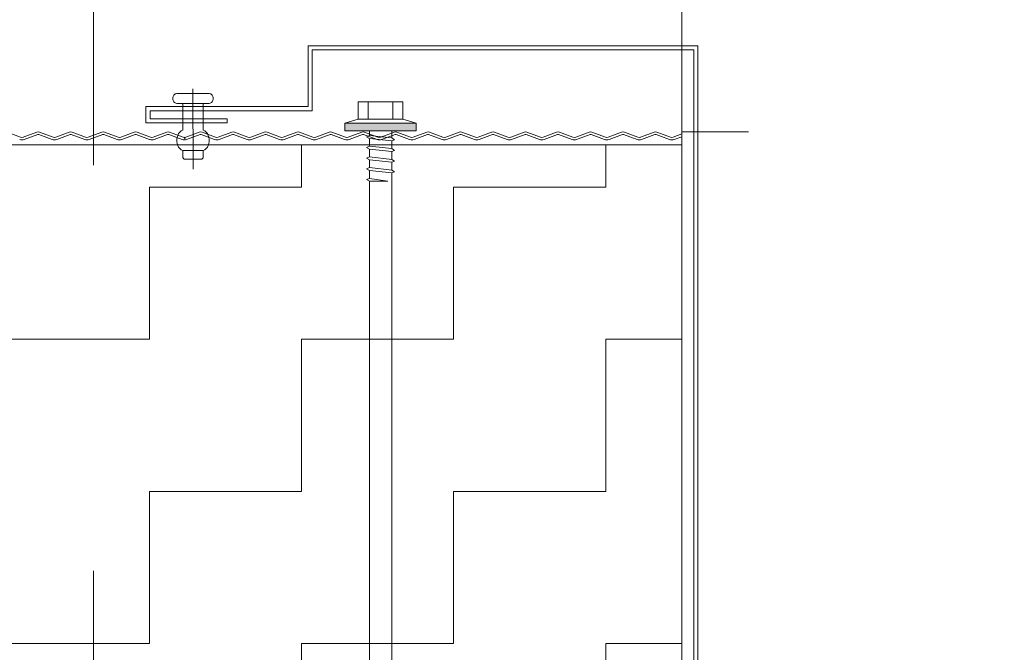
# Model space of a CAD drawing. Header units: metres. Extents: x 1316.5 to 1415.3, y -94.1 to -52.
# Tile 595 of 656: x 1411.506 to 1411.748, y -73.315 to -73.159. Entities that reach past the tile are written whole.
import ezdxf

# ---------------------------------------------------------------- set-up
doc = ezdxf.new("R2010")
doc.units = ezdxf.units.M
doc.header["$PDMODE"] = 65
for name, pattern in [('AUSGEZOGEN', [0]), ('GETRENNT2_S10', [0.045, 0.02, -0.01, 0, -0.005, 0, -0.01]), ('PUNKT2_S9', [0.0015, 0, -0.0015])]:
    doc.linetypes.add(name, pattern=pattern)
doc.layers.add('XR$3$_42143', color=7, linetype='Continuous')
doc.layers.add('XR$3$_42154', color=7, linetype='Continuous')
for name, color, linetype, lineweight in [('XR$3$Maßlinie 1_50', 7, 'AUSGEZOGEN', 25), ('XR$3$Muster', 4, 'AUSGEZOGEN', 13), ('XR$3$STANDARD_1', 7, 'AUSGEZOGEN', 25), ('XR$3$Wand Mauerwerk nt', 7, 'AUSGEZOGEN', 25), ('XR$3$Wand Mauerwerk tr_1', 42, 'AUSGEZOGEN', 18)]:
    doc.layers.add(name, color=color, linetype=linetype, lineweight=lineweight)
doc.styles.add('ARIAL', font='arial.ttf')
doc.dimstyles.new('DIMSTYLE_21', dxfattribs={"dimtxt": 0.04, "dimasz": 0.03, "dimexe": 0, "dimexo": 1e-06, "dimgap": 0.02, "dimtad": 2, "dimdec": 0, "dimlfac": 100, "dimrnd": 0.5, "dimzin": 12, "dimdsep": 46, "dimtxsty": 'ARIAL', "dimblk1": 'ALL_ML_KREIS', "dimblk2": 'ALL_ML_KREIS', "dimsah": 1, "dimcen": 0, "dimse1": 1, "dimse2": 1, "dimclrd": 7, "dimclre": 7, "dimclrt": 7, "dimadec": 0, "dimazin": 0, "dimtfac": 1, "dimtdec": 0, "dimtix": 1, "dimtmove": 2, "dimatfit": 3, "dimfxl": 0, "dimtzin": 0, "dimlwd": 0, "dimlwe": 25, "dimarcsym": 0})
doc.dimstyles.new('DIMSTYLE_23', dxfattribs={"dimtxt": 0.04, "dimasz": 0.03, "dimexe": 0, "dimexo": 1e-06, "dimgap": 0.02, "dimtad": 2, "dimdec": 1, "dimlfac": 100, "dimrnd": 0.5, "dimzin": 12, "dimdsep": 46, "dimtxsty": 'ARIAL', "dimblk1": 'ALL_ML_KREIS', "dimblk2": 'ALL_ML_KREIS', "dimsah": 1, "dimcen": 0, "dimse1": 1, "dimse2": 1, "dimclrd": 7, "dimclre": 7, "dimclrt": 7, "dimadec": 0, "dimazin": 0, "dimtfac": 1, "dimtdec": 0, "dimtix": 1, "dimtmove": 2, "dimatfit": 3, "dimfxl": 0, "dimtvp": 1.2, "dimtzin": 0, "dimlwd": 0, "dimlwe": 25, "dimarcsym": 0})
doc.dimstyles.new('DIMSTYLE_25', dxfattribs={"dimtxt": 0.03, "dimasz": 0.03, "dimexe": 0, "dimexo": 1e-06, "dimgap": 0.015, "dimtad": 2, "dimdec": 0, "dimlfac": 100, "dimrnd": 0.5, "dimzin": 12, "dimdsep": 46, "dimtxsty": 'ARIAL', "dimblk1": 'ALL_ML_KREIS', "dimblk2": 'ALL_ML_KREIS', "dimsah": 1, "dimcen": 0, "dimse1": 1, "dimse2": 1, "dimclrd": 7, "dimclre": 7, "dimclrt": 7, "dimadec": 0, "dimazin": 0, "dimtfac": 1, "dimtdec": 0, "dimtix": 1, "dimtmove": 2, "dimatfit": 3, "dimfxl": 0, "dimtzin": 0, "dimlwd": 0, "dimlwe": 25, "dimarcsym": 0})
doc.dimstyles.new('DIMSTYLE_27', dxfattribs={"dimtxt": 0.04, "dimasz": 0.03, "dimexe": 0, "dimexo": 1e-06, "dimgap": 0.02, "dimtad": 2, "dimrnd": 0.005, "dimzin": 4, "dimdsep": 46, "dimtxsty": 'ARIAL', "dimblk1": 'ALL_ML_KREIS', "dimblk2": 'ALL_ML_KREIS', "dimsah": 1, "dimcen": 0, "dimse1": 1, "dimse2": 1, "dimclrd": 7, "dimclre": 7, "dimclrt": 7, "dimadec": 0, "dimazin": 0, "dimtfac": 1, "dimtdec": 0, "dimtix": 1, "dimtmove": 2, "dimatfit": 3, "dimfxl": 0, "dimtzin": 0, "dimlwd": 0, "dimlwe": 25, "dimarcsym": 0})
doc.dimstyles.new('DIMSTYLE_4', dxfattribs={"dimtxt": 0.04, "dimasz": 0.03, "dimexe": 0, "dimexo": 1e-06, "dimgap": 0.02, "dimtad": 2, "dimdec": 1, "dimlfac": 100, "dimrnd": 0.5, "dimzin": 4, "dimdsep": 46, "dimtxsty": 'ARIAL', "dimblk1": 'ALL_ML_KREIS', "dimblk2": 'ALL_ML_KREIS', "dimsah": 1, "dimcen": 0, "dimse1": 1, "dimse2": 1, "dimclrd": 7, "dimclre": 7, "dimclrt": 7, "dimadec": 0, "dimazin": 0, "dimtfac": 1, "dimtdec": 0, "dimtix": 1, "dimtmove": 2, "dimatfit": 3, "dimfxl": 0, "dimtzin": 0, "dimlwd": 0, "dimlwe": 25, "dimarcsym": 0})

# ---------------------------------------------------------------- blocks, each defined once
blk = doc.blocks.new('COMPLEXOBJECT_37')
at = {"layer": 'XR$3$STANDARD_1', "linetype": 'AUSGEZOGEN', "lineweight": 35, "transparency": 33554687}
h = blk.add_hatch(color=7, dxfattribs=at)
h.set_gradient(color2=(0, 0, 0), one_color=1)
h.paths.add_polyline_path([(1411.58572, -73.1842), (1411.58572, -73.18611), (1411.60332, -73.1842)], flags=0)
h = blk.add_hatch(color=7, dxfattribs=at)
h.set_gradient(color2=(0, 0, 0), one_color=1)
h.paths.add_polyline_path([(1411.58572, -73.18611), (1411.60332, -73.18611), (1411.60332, -73.1842)], flags=0)
at = {"layer": 'XR$3$STANDARD_1', "color": 7, "linetype": 'AUSGEZOGEN', "lineweight": 13, "transparency": 33554687}
for p, q in [((1411.58902, -73.17893), (1411.58902, -73.18324)), ((1411.59452, -73.17893), (1411.58902, -73.17893)), ((1411.59149, -73.17893), (1411.59149, -73.18324)), ((1411.60002, -73.17893), (1411.59452, -73.17893)), ((1411.59754, -73.17893), (1411.59754, -73.18324)), ((1411.60002, -73.18324), (1411.60002, -73.17893)), ((1411.58572, -73.18419), (1411.58902, -73.18324)), ((1411.58572, -73.18611), (1411.58572, -73.18419)), ((1411.58572, -73.18419), (1411.60332, -73.18419)), ((1411.58902, -73.18324), (1411.60002, -73.18324)), ((1411.60332, -73.18419), (1411.60002, -73.18324)), ((1411.60332, -73.18419), (1411.60332, -73.18611)), ((1411.60332, -73.18611), (1411.58572, -73.18611)), ((1411.59177, -73.18611), (1411.59177, -73.18725)), ((1411.59727, -73.18784), (1411.59727, -73.18611)), ((1411.59177, -73.18725), (1411.59105, -73.18754)), ((1411.59105, -73.18754), (1411.59177, -73.18797)), ((1411.59727, -73.18784), (1411.59177, -73.18725)), ((1411.59177, -73.18797), (1411.59727, -73.18856)), ((1411.59177, -73.18797), (1411.59177, -73.18989)), ((1411.59798, -73.18827), (1411.59727, -73.18784)), ((1411.59727, -73.18856), (1411.59798, -73.18827)), ((1411.59727, -73.19047), (1411.59727, -73.18856)), ((1411.59177, -73.18989), (1411.59105, -73.19017)), ((1411.59105, -73.19017), (1411.59177, -73.19062)), ((1411.59727, -73.19048), (1411.59177, -73.18989)), ((1411.59177, -73.19061), (1411.59177, -73.19252)), ((1411.59177, -73.19062), (1411.59727, -73.1912)), ((1411.59798, -73.19091), (1411.59727, -73.19048)), ((1411.59727, -73.1912), (1411.59798, -73.19091)), ((1411.59727, -73.19311), (1411.59727, -73.1912)), ((1411.59177, -73.19252), (1411.59105, -73.19281)), ((1411.59105, -73.19281), (1411.59177, -73.19325)), ((1411.59727, -73.19312), (1411.59177, -73.19252)), ((1411.59177, -73.19325), (1411.59727, -73.19383)), ((1411.59177, -73.19325), (1411.59177, -73.19516)), ((1411.59798, -73.19355), (1411.59727, -73.19312)), ((1411.59727, -73.19383), (1411.59798, -73.19355)), ((1411.59727, -73.19575), (1411.59727, -73.19383)), ((1411.59177, -73.19516), (1411.59105, -73.19545)), ((1411.59105, -73.19545), (1411.59177, -73.19589)), ((1411.59727, -73.19575), (1411.59177, -73.19516)), ((1411.59177, -73.19588), (1411.59177, -73.1978)), ((1411.59177, -73.19589), (1411.59727, -73.19647)), ((1411.59798, -73.19618), (1411.59727, -73.19575)), ((1411.59727, -73.19647), (1411.59798, -73.19618)), ((1411.59727, -73.34847), (1411.59727, -73.19647)), ((1411.59177, -73.1978), (1411.59105, -73.19808)), ((1411.59105, -73.19808), (1411.59177, -73.19852)), ((1411.59634, -73.19852), (1411.59177, -73.1978)), ((1411.59177, -73.19852), (1411.59177, -73.34847)), ((1411.59177, -73.19852), (1411.59634, -73.19852)), ((1411.59177, -73.32177), (1411.59105, -73.32206)), ((1411.59105, -73.32206), (1411.59177, -73.3225)), ((1411.59727, -73.32236), (1411.59177, -73.32177)), ((1411.59177, -73.32249), (1411.59177, -73.32441)), ((1411.59177, -73.3225), (1411.59727, -73.32308)), ((1411.59798, -73.32279), (1411.59727, -73.32236)), ((1411.59727, -73.32308), (1411.59798, -73.32279)), ((1411.59177, -73.32441), (1411.59105, -73.3247)), ((1411.59105, -73.3247), (1411.59177, -73.32514)), ((1411.59727, -73.325), (1411.59177, -73.32441)), ((1411.59177, -73.32513), (1411.59177, -73.32705)), ((1411.59177, -73.32514), (1411.59727, -73.32572)), ((1411.59727, -73.325), (1411.59727, -73.32308)), ((1411.59798, -73.32543), (1411.59727, -73.325)), ((1411.59177, -73.32705), (1411.59105, -73.32733)), ((1411.59105, -73.32733), (1411.59177, -73.32777)), ((1411.59727, -73.32764), (1411.59177, -73.32705)), ((1411.59727, -73.32572), (1411.59798, -73.32543)), ((1411.59727, -73.32763), (1411.59727, -73.32572)), ((1411.59798, -73.32807), (1411.59727, -73.32764)), ((1411.59177, -73.32968), (1411.59105, -73.32997)), ((1411.59105, -73.32997), (1411.59177, -73.33041)), ((1411.59177, -73.32777), (1411.59727, -73.32835)), ((1411.59177, -73.32777), (1411.59177, -73.32968)), ((1411.59727, -73.33027), (1411.59177, -73.32968)), ((1411.59727, -73.32835), (1411.59798, -73.32807)), ((1411.59727, -73.33027), (1411.59727, -73.32835)), ((1411.59177, -73.33232), (1411.59105, -73.33261)), ((1411.59177, -73.33041), (1411.59727, -73.33099)), ((1411.59727, -73.33291), (1411.59177, -73.33232)), ((1411.59798, -73.33071), (1411.59727, -73.33027)), ((1411.59727, -73.33099), (1411.59798, -73.33071)), ((1411.59105, -73.33261), (1411.59177, -73.33305)), ((1411.59177, -73.33495), (1411.59105, -73.33524)), ((1411.59177, -73.33304), (1411.59177, -73.33495)), ((1411.59177, -73.33305), (1411.59727, -73.33363)), ((1411.59727, -73.33555), (1411.59177, -73.33495)), ((1411.59798, -73.33334), (1411.59727, -73.33291)), ((1411.59727, -73.33363), (1411.59798, -73.33334)), ((1411.59727, -73.33554), (1411.59727, -73.33363)), ((1411.59105, -73.33524), (1411.59177, -73.33568)), ((1411.59177, -73.33568), (1411.59727, -73.33627)), ((1411.59798, -73.33598), (1411.59727, -73.33555)), ((1411.59727, -73.33627), (1411.59798, -73.33598)), ((1411.59177, -73.33759), (1411.59105, -73.33788)), ((1411.59105, -73.33788), (1411.59177, -73.33832)), ((1411.59727, -73.33819), (1411.59177, -73.33759)), ((1411.59177, -73.33832), (1411.59727, -73.3389)), ((1411.59798, -73.33862), (1411.59727, -73.33819)), ((1411.59727, -73.3389), (1411.59798, -73.33862)), ((1411.59177, -73.34023), (1411.59105, -73.34052)), ((1411.59105, -73.34052), (1411.59177, -73.34096)), ((1411.59727, -73.34083), (1411.59177, -73.34023)), ((1411.59177, -73.34095), (1411.59177, -73.34287)), ((1411.59177, -73.34096), (1411.59727, -73.34154)), ((1411.59798, -73.34126), (1411.59727, -73.34083)), ((1411.59727, -73.34154), (1411.59798, -73.34126)), ((1411.59177, -73.34287), (1411.59105, -73.34315)), ((1411.59105, -73.34315), (1411.59177, -73.34359)), ((1411.59634, -73.34359), (1411.59177, -73.34287)), ((1411.59177, -73.34359), (1411.59634, -73.34359)), ((1411.59301, -73.34509), (1411.59177, -73.34359)), ((1411.59391, -73.34677), (1411.59301, -73.34509)), ((1411.59442, -73.34855), (1411.59391, -73.34677)), ((1411.59177, -73.34847), (1411.59452, -73.35038)), ((1411.59452, -73.35038), (1411.59442, -73.34855)), ((1411.59489, -73.34941), (1411.59477, -73.34959)), ((1411.59503, -73.34925), (1411.59489, -73.34941)), ((1411.5952, -73.34909), (1411.59503, -73.34925)), ((1411.59538, -73.34895), (1411.5952, -73.34909)), ((1411.59558, -73.34882), (1411.59538, -73.34895)), ((1411.59554, -73.34986), (1411.59646, -73.34922)), ((1411.59579, -73.34871), (1411.59558, -73.34882)), ((1411.59626, -73.34855), (1411.59579, -73.34871)), ((1411.59676, -73.34847), (1411.59626, -73.34855)), ((1411.59646, -73.34922), (1411.59727, -73.34847)), ((1411.59727, -73.34847), (1411.59676, -73.34847)), ((1411.59452, -73.35038), (1411.59554, -73.34986)), ((1411.59456, -73.35011), (1411.59452, -73.35038)), ((1411.59464, -73.34984), (1411.59456, -73.35011)), ((1411.59477, -73.34959), (1411.59464, -73.34984))]:
    blk.add_line(p, q, dxfattribs=at)
blk = doc.blocks.new('COMPLEXOBJECT_38')
at = {"layer": 'XR$3$STANDARD_1', "color": 7, "linetype": 'AUSGEZOGEN', "lineweight": 13, "transparency": 33554687}
for p, q in [((1411.54357, -73.17726), (1411.54373, -73.17711)), ((1411.54373, -73.17711), (1411.5439, -73.177)), ((1411.5439, -73.177), (1411.54409, -73.17693)), ((1411.54409, -73.17693), (1411.54428, -73.17691)), ((1411.55228, -73.17691), (1411.54428, -73.17691)), ((1411.54828, -73.17571), (1411.54829, -73.19552)), ((1411.55228, -73.17691), (1411.55248, -73.17693)), ((1411.55248, -73.17693), (1411.55266, -73.177)), ((1411.55266, -73.177), (1411.55284, -73.17711)), ((1411.55284, -73.17711), (1411.55299, -73.17726)), ((1411.54328, -73.17811), (1411.5433, -73.17787)), ((1411.5433, -73.17834), (1411.54328, -73.17811)), ((1411.5433, -73.17787), (1411.54336, -73.17765)), ((1411.54336, -73.17857), (1411.5433, -73.17834)), ((1411.54336, -73.17765), (1411.54345, -73.17744)), ((1411.54345, -73.17878), (1411.54336, -73.17857)), ((1411.54345, -73.17744), (1411.54357, -73.17726)), ((1411.54358, -73.17896), (1411.54345, -73.17878)), ((1411.54373, -73.17911), (1411.54358, -73.17896)), ((1411.5439, -73.17922), (1411.54373, -73.17911)), ((1411.54409, -73.17928), (1411.5439, -73.17922)), ((1411.54428, -73.17931), (1411.54409, -73.17928)), ((1411.54428, -73.17931), (1411.54578, -73.17931)), ((1411.55078, -73.17931), (1411.54578, -73.17931)), ((1411.54578, -73.17931), (1411.54579, -73.18591)), ((1411.55078, -73.17931), (1411.55228, -73.17931)), ((1411.55078, -73.17931), (1411.55078, -73.18591)), ((1411.55248, -73.17928), (1411.55228, -73.17931)), ((1411.55266, -73.17921), (1411.55248, -73.17928)), ((1411.55284, -73.1791), (1411.55266, -73.17921)), ((1411.55299, -73.17895), (1411.55284, -73.1791)), ((1411.55299, -73.17726), (1411.55311, -73.17744)), ((1411.55311, -73.17877), (1411.55299, -73.17895)), ((1411.55311, -73.17744), (1411.55321, -73.17765)), ((1411.55321, -73.17856), (1411.55311, -73.17877)), ((1411.55321, -73.17765), (1411.55326, -73.17787)), ((1411.55326, -73.17834), (1411.55321, -73.17856)), ((1411.55326, -73.17787), (1411.55328, -73.17811)), ((1411.55328, -73.17811), (1411.55326, -73.17834)), ((1411.54451, -73.1872), (1411.54474, -73.18678)), ((1411.54474, -73.18678), (1411.54504, -73.18641)), ((1411.54504, -73.18641), (1411.54539, -73.18612)), ((1411.54539, -73.18612), (1411.54579, -73.18591)), ((1411.55078, -73.18591), (1411.55118, -73.18612)), ((1411.55118, -73.18612), (1411.55153, -73.18641)), ((1411.55153, -73.18641), (1411.55183, -73.18677)), ((1411.55183, -73.18677), (1411.55206, -73.1872)), ((1411.54427, -73.18818), (1411.54435, -73.18768)), ((1411.54427, -73.18869), (1411.54427, -73.18818)), ((1411.54435, -73.18919), (1411.54427, -73.18869)), ((1411.54435, -73.18768), (1411.54451, -73.1872)), ((1411.54451, -73.18967), (1411.54435, -73.18919)), ((1411.55206, -73.1872), (1411.55222, -73.18767)), ((1411.55222, -73.18919), (1411.55206, -73.18966)), ((1411.55222, -73.18767), (1411.5523, -73.18817)), ((1411.5523, -73.18869), (1411.55222, -73.18919)), ((1411.5523, -73.18817), (1411.5523, -73.18869)), ((1411.54474, -73.19009), (1411.54451, -73.18967)), ((1411.54504, -73.19046), (1411.54474, -73.19009)), ((1411.54539, -73.19075), (1411.54504, -73.19046)), ((1411.54579, -73.19095), (1411.54539, -73.19075)), ((1411.54579, -73.19095), (1411.54579, -73.19251)), ((1411.55078, -73.19095), (1411.54579, -73.19095)), ((1411.55118, -73.19075), (1411.55078, -73.19095)), ((1411.55079, -73.19251), (1411.55078, -73.19095)), ((1411.55153, -73.19046), (1411.55118, -73.19075)), ((1411.55183, -73.19009), (1411.55153, -73.19046)), ((1411.55206, -73.18966), (1411.55183, -73.19009)), ((1411.5458, -73.19263), (1411.54579, -73.19251)), ((1411.54582, -73.19275), (1411.5458, -73.19263)), ((1411.54587, -73.19285), (1411.54582, -73.19275)), ((1411.54593, -73.19294), (1411.54587, -73.19285)), ((1411.54601, -73.19301), (1411.54593, -73.19294)), ((1411.5461, -73.19307), (1411.54601, -73.19301)), ((1411.54619, -73.1931), (1411.5461, -73.19307)), ((1411.54629, -73.19311), (1411.54619, -73.1931)), ((1411.54629, -73.19311), (1411.55029, -73.19311)), ((1411.55038, -73.1931), (1411.55029, -73.19311)), ((1411.55048, -73.19307), (1411.55038, -73.1931)), ((1411.55057, -73.19301), (1411.55048, -73.19307)), ((1411.55064, -73.19294), (1411.55057, -73.19301)), ((1411.5507, -73.19284), (1411.55064, -73.19294)), ((1411.55075, -73.19274), (1411.5507, -73.19284)), ((1411.55078, -73.19263), (1411.55075, -73.19274)), ((1411.55079, -73.19251), (1411.55078, -73.19263))]:
    blk.add_line(p, q, dxfattribs=at)
blk = doc.blocks.new('COMPLEXOBJECT_39')
at = {"layer": 'XR$3$STANDARD_1', "color": 7, "linetype": 'AUSGEZOGEN', "lineweight": 13, "transparency": 33554687}
for p, q in [((1411.57669, -73.18012), (1411.57669, -73.16512)), ((1411.57669, -73.16512), (1411.67276, -73.16512)), ((1411.57769, -73.18112), (1411.57769, -73.16611)), ((1411.57769, -73.16611), (1411.67177, -73.16611)), ((1411.67177, -73.16611), (1411.67177, -73.34038)), ((1411.67276, -73.16512), (1411.67276, -73.33937)), ((1411.53669, -73.18411), (1411.53669, -73.18012)), ((1411.53669, -73.18012), (1411.57669, -73.18012)), ((1411.53769, -73.18312), (1411.53769, -73.18112)), ((1411.53769, -73.18112), (1411.57769, -73.18112)), ((1411.55669, -73.18411), (1411.53669, -73.18411)), ((1411.55669, -73.18312), (1411.53769, -73.18312)), ((1411.55669, -73.18312), (1411.55669, -73.18411)), ((1411.67276, -73.33937), (1411.68877, -73.33937)), ((1411.68877, -73.33937), (1411.68877, -73.34037)), ((1411.67177, -73.34037), (1411.68877, -73.34037))]:
    blk.add_line(p, q, dxfattribs=at)
blk = doc.blocks.new('ALL_ML_KREIS')
at = {"color": 0, "linetype": 'ByBlock', "lineweight": -2}
for p, q in [((0, -0.5), (0, 0.5)), ((-1, 0), (0.5, 0))]:
    blk.add_line(p, q, dxfattribs=at)
blk.add_circle((0, 0), 0.15, dxfattribs=at)
blk = doc.blocks.new('*D198')
at = {"layer": 'DEFPOINTS', "color": 7, "linetype": 'AUSGEZOGEN', "lineweight": 25, "transparency": 33554687}
for p in [(1410.82377, -72.95765), (1411.52377, -73.38937), (1410.82377, -73.44581)]:
    blk.add_point(p, dxfattribs=at)
at = {"layer": 'XR$3$Maßlinie 1_50', "color": 7, "linetype": 'AUSGEZOGEN', "lineweight": -2, "transparency": 33554687}
blk.add_line((1410.82377, -72.95765), (1411.52377, -72.95765), dxfattribs=at)
at = {"layer": 'XR$3$Maßlinie 1_50', "color": 7, "linetype": 'AUSGEZOGEN', "lineweight": 25, "transparency": 33554687, "xscale": 0.03, "yscale": 0.03, "zscale": 0.03, "rotation": 180}
blk.add_blockref('ALL_ML_KREIS', (1410.82377, -72.95765), dxfattribs=at)
at = {"layer": 'XR$3$Maßlinie 1_50', "color": 7, "linetype": 'AUSGEZOGEN', "lineweight": 25, "transparency": 33554687, "xscale": 0.03, "yscale": 0.03, "zscale": 0.03}
blk.add_blockref('ALL_ML_KREIS', (1411.52377, -72.95765), dxfattribs=at)
at = {"layer": 'XR$3$Maßlinie 1_50', "color": 7, "linetype": 'AUSGEZOGEN', "lineweight": 25, "transparency": 33554687, "insert": (1411.17203, -72.92697), "char_height": 0.04, "width": 0.16, "attachment_point": 5, "style": 'ARIAL'}
blk.add_mtext('\\A1;{\\A1;{70\\H0.026400;\\S^ ;}}', dxfattribs=at)
blk = doc.blocks.new('*D211')
at = {"layer": 'DEFPOINTS', "color": 7, "linetype": 'AUSGEZOGEN', "lineweight": 25, "transparency": 33554687}
for p in [(1411.52502, -73.18637), (1411.62775, -73.33637), (1411.91499, -73.33637)]:
    blk.add_point(p, dxfattribs=at)
at = {"layer": 'XR$3$Maßlinie 1_50', "color": 7, "linetype": 'AUSGEZOGEN', "lineweight": -2, "transparency": 33554687}
blk.add_line((1411.91499, -73.33637), (1411.91499, -73.18637), dxfattribs=at)
at = {"layer": 'XR$3$Maßlinie 1_50', "color": 7, "linetype": 'AUSGEZOGEN', "lineweight": 25, "transparency": 33554687, "xscale": 0.03, "yscale": 0.03, "zscale": 0.03}
for p, rotation in [((1411.91499, -73.18637), 90), ((1411.91499, -73.33637), 270)]:
    blk.add_blockref('ALL_ML_KREIS', p, dxfattribs=dict(at, rotation=rotation))
at = {"layer": 'XR$3$Maßlinie 1_50', "color": 7, "linetype": 'AUSGEZOGEN', "lineweight": 25, "transparency": 33554687, "insert": (1411.88999, -73.248), "char_height": 0.03, "width": 0.06, "attachment_point": 5, "rotation": 90, "style": 'ARIAL'}
blk.add_mtext('\\A1;{15}', dxfattribs=at)
blk = doc.blocks.new('*D213')
at = {"layer": 'DEFPOINTS', "color": 7, "linetype": 'AUSGEZOGEN', "lineweight": 25, "transparency": 33554687}
for p in [(1410.82377, -73.07314), (1410.82377, -73.38937), (1411.52377, -73.38937)]:
    blk.add_point(p, dxfattribs=at)
at = {"layer": 'XR$3$Maßlinie 1_50', "color": 7, "linetype": 'AUSGEZOGEN', "lineweight": -2, "transparency": 33554687}
blk.add_line((1410.82377, -73.07314), (1411.52377, -73.07314), dxfattribs=at)
at = {"layer": 'XR$3$Maßlinie 1_50', "color": 7, "linetype": 'AUSGEZOGEN', "lineweight": 25, "transparency": 33554687, "xscale": 0.03, "yscale": 0.03, "zscale": 0.03, "rotation": 180}
blk.add_blockref('ALL_ML_KREIS', (1410.82377, -73.07314), dxfattribs=at)
at = {"layer": 'XR$3$Maßlinie 1_50', "color": 7, "linetype": 'AUSGEZOGEN', "lineweight": 25, "transparency": 33554687, "xscale": 0.03, "yscale": 0.03, "zscale": 0.03}
blk.add_blockref('ALL_ML_KREIS', (1411.52377, -73.07314), dxfattribs=at)
at = {"layer": 'XR$3$Maßlinie 1_50', "color": 7, "linetype": 'AUSGEZOGEN', "lineweight": 25, "transparency": 33554687, "insert": (1411.17203, -73.04246), "char_height": 0.04, "width": 0.08, "attachment_point": 5, "style": 'ARIAL'}
blk.add_mtext('\\A1;{70}', dxfattribs=at)
blk = doc.blocks.new('*D214')
at = {"layer": 'DEFPOINTS', "color": 7, "linetype": 'AUSGEZOGEN', "lineweight": 25, "transparency": 33554687}
for p in [(1411.52377, -73.07314), (1411.61377, -73.37001), (1411.52377, -73.38937)]:
    blk.add_point(p, dxfattribs=at)
at = {"layer": 'XR$3$Maßlinie 1_50', "color": 7, "linetype": 'AUSGEZOGEN', "lineweight": -2, "transparency": 33554687}
blk.add_line((1411.52377, -73.07314), (1411.61377, -73.07314), dxfattribs=at)
at = {"layer": 'XR$3$Maßlinie 1_50', "color": 7, "linetype": 'AUSGEZOGEN', "lineweight": 25, "transparency": 33554687, "xscale": 0.03, "yscale": 0.03, "zscale": 0.03, "rotation": 180}
blk.add_blockref('ALL_ML_KREIS', (1411.52377, -73.07314), dxfattribs=at)
at = {"layer": 'XR$3$Maßlinie 1_50', "color": 7, "linetype": 'AUSGEZOGEN', "lineweight": 25, "transparency": 33554687, "xscale": 0.03, "yscale": 0.03, "zscale": 0.03}
blk.add_blockref('ALL_ML_KREIS', (1411.61377, -73.07314), dxfattribs=at)
at = {"layer": 'XR$3$Maßlinie 1_50', "color": 7, "linetype": 'AUSGEZOGEN', "lineweight": 25, "transparency": 33554687, "insert": (1411.56846, -73.04246), "char_height": 0.04, "width": 0.04, "attachment_point": 5, "style": 'ARIAL'}
blk.add_mtext('\\A1;{9}', dxfattribs=at)
blk = doc.blocks.new('*D215')
at = {"layer": 'DEFPOINTS', "color": 7, "linetype": 'AUSGEZOGEN', "lineweight": 25, "transparency": 33554687}
for p in [(1411.61377, -73.07314), (1411.66877, -73.20481), (1411.61377, -73.37001)]:
    blk.add_point(p, dxfattribs=at)
at = {"layer": 'XR$3$Maßlinie 1_50', "color": 7, "linetype": 'AUSGEZOGEN', "lineweight": -2, "transparency": 33554687}
blk.add_line((1411.61377, -73.07314), (1411.66877, -73.07314), dxfattribs=at)
at = {"layer": 'XR$3$Maßlinie 1_50', "color": 7, "linetype": 'AUSGEZOGEN', "lineweight": 25, "transparency": 33554687, "xscale": 0.03, "yscale": 0.03, "zscale": 0.03, "rotation": 180}
blk.add_blockref('ALL_ML_KREIS', (1411.61377, -73.07314), dxfattribs=at)
at = {"layer": 'XR$3$Maßlinie 1_50', "color": 7, "linetype": 'AUSGEZOGEN', "lineweight": 25, "transparency": 33554687, "xscale": 0.03, "yscale": 0.03, "zscale": 0.03}
blk.add_blockref('ALL_ML_KREIS', (1411.66877, -73.07314), dxfattribs=at)
at = {"layer": 'XR$3$Maßlinie 1_50', "color": 7, "linetype": 'AUSGEZOGEN', "lineweight": 25, "transparency": 33554687, "insert": (1411.65908, -73.02746), "char_height": 0.04, "width": 0.12, "attachment_point": 5, "style": 'ARIAL'}
blk.add_mtext('\\A1;{\\A1;{5\\H0.026400;\\S5^ ;}}', dxfattribs=at)
blk = doc.blocks.new('*D248')
at = {"layer": 'DEFPOINTS', "color": 7, "linetype": 'AUSGEZOGEN', "lineweight": 25, "transparency": 33554687}
for p in [(1411.52377, -72.95765), (1411.52377, -73.72702), (1413.02377, -73.73637)]:
    blk.add_point(p, dxfattribs=at)
at = {"layer": 'XR$3$Maßlinie 1_50', "color": 7, "linetype": 'AUSGEZOGEN', "lineweight": -2, "transparency": 33554687}
blk.add_line((1411.52377, -72.95765), (1413.02377, -72.95765), dxfattribs=at)
at = {"layer": 'XR$3$Maßlinie 1_50', "color": 7, "linetype": 'AUSGEZOGEN', "lineweight": 25, "transparency": 33554687, "xscale": 0.03, "yscale": 0.03, "zscale": 0.03, "rotation": 180}
blk.add_blockref('ALL_ML_KREIS', (1411.52377, -72.95765), dxfattribs=at)
at = {"layer": 'XR$3$Maßlinie 1_50', "color": 7, "linetype": 'AUSGEZOGEN', "lineweight": 25, "transparency": 33554687, "xscale": 0.03, "yscale": 0.03, "zscale": 0.03}
blk.add_blockref('ALL_ML_KREIS', (1413.02377, -72.95765), dxfattribs=at)
at = {"layer": 'XR$3$Maßlinie 1_50', "color": 7, "linetype": 'AUSGEZOGEN', "lineweight": 25, "transparency": 33554687, "insert": (1412.27672, -72.92697), "char_height": 0.04, "width": 0.16, "attachment_point": 5, "style": 'ARIAL'}
blk.add_mtext('\\A1;{\\A1;{1.50\\H0.026400;\\S^ ;}}', dxfattribs=at)
blk = doc.blocks.new('*D267')
at = {"layer": 'DEFPOINTS', "color": 7, "linetype": 'AUSGEZOGEN', "lineweight": 25, "transparency": 33554687}
for p in [(1410.69978, -72.70189), (1410.69978, -73.17701), (1411.66877, -73.19138)]:
    blk.add_point(p, dxfattribs=at)
at = {"layer": 'XR$3$Maßlinie 1_50', "color": 7, "linetype": 'AUSGEZOGEN', "lineweight": -2, "transparency": 33554687}
blk.add_line((1410.69978, -72.70189), (1411.66877, -72.70189), dxfattribs=at)
at = {"layer": 'XR$3$Maßlinie 1_50', "color": 7, "linetype": 'AUSGEZOGEN', "lineweight": 25, "transparency": 33554687, "xscale": 0.03, "yscale": 0.03, "zscale": 0.03, "rotation": 180}
blk.add_blockref('ALL_ML_KREIS', (1410.69978, -72.70189), dxfattribs=at)
at = {"layer": 'XR$3$Maßlinie 1_50', "color": 7, "linetype": 'AUSGEZOGEN', "lineweight": 25, "transparency": 33554687, "xscale": 0.03, "yscale": 0.03, "zscale": 0.03}
blk.add_blockref('ALL_ML_KREIS', (1411.66877, -72.70189), dxfattribs=at)
at = {"layer": 'XR$3$Maßlinie 1_50', "color": 7, "linetype": 'AUSGEZOGEN', "lineweight": 25, "transparency": 33554687, "insert": (1411.18246, -72.67121), "char_height": 0.04, "width": 0.16, "attachment_point": 5, "style": 'ARIAL'}
blk.add_mtext('\\A1;{\\A1;{97\\H0.026400;\\S^ ;}}', dxfattribs=at)
blk = doc.blocks.new('*D268')
at = {"layer": 'DEFPOINTS', "color": 7, "linetype": 'AUSGEZOGEN', "lineweight": 25, "transparency": 33554687}
for p in [(1411.66877, -72.70189), (1411.66877, -73.19138), (1412.87877, -73.26588)]:
    blk.add_point(p, dxfattribs=at)
at = {"layer": 'XR$3$Maßlinie 1_50', "color": 7, "linetype": 'AUSGEZOGEN', "lineweight": -2, "transparency": 33554687}
blk.add_line((1411.66877, -72.70189), (1412.87877, -72.70189), dxfattribs=at)
at = {"layer": 'XR$3$Maßlinie 1_50', "color": 7, "linetype": 'AUSGEZOGEN', "lineweight": 25, "transparency": 33554687, "xscale": 0.03, "yscale": 0.03, "zscale": 0.03, "rotation": 180}
blk.add_blockref('ALL_ML_KREIS', (1411.66877, -72.70189), dxfattribs=at)
at = {"layer": 'XR$3$Maßlinie 1_50', "color": 7, "linetype": 'AUSGEZOGEN', "lineweight": 25, "transparency": 33554687, "xscale": 0.03, "yscale": 0.03, "zscale": 0.03}
blk.add_blockref('ALL_ML_KREIS', (1412.87877, -72.70189), dxfattribs=at)
at = {"layer": 'XR$3$Maßlinie 1_50', "color": 7, "linetype": 'AUSGEZOGEN', "lineweight": 25, "transparency": 33554687, "insert": (1412.28052, -72.67189), "char_height": 0.04, "width": 0.16, "attachment_point": 5, "style": 'ARIAL'}
blk.add_mtext('\\A1;{\\A1;{1.21\\H0.026400;\\S^ ;}}', dxfattribs=at)

msp = doc.modelspace()

# ---------------------------------------------------------------- hatches: boundary and pattern name
at = {"layer": 'XR$3$Muster', "linetype": 'AUSGEZOGEN', "lineweight": 13, "transparency": 33554687}
h = msp.add_hatch(dxfattribs=at)
h.set_pattern_fill('MUSTER', color=4, scale=0.0375, angle=90, style=0, pattern_type=2)
h.set_pattern_definition([(90, (-0.075, 0.075), (-0.0375, 0.0375), [0.0375, -0.0375]), (180, (-0.075, 0.075), (-0.0375, -0.0375), [0.0375, -0.0375])])
h.paths.add_polyline_path([(1411.64775, -73.18952), (1410.69978, -73.18952), (1410.69978, -73.33093), (1411.66877, -73.33093), (1411.66877, -73.18952)], flags=0)

# ---------------------------------------------------------------- linework, layer by layer
at = {"layer": 'XR$3$_42143', "color": 30, "linetype": 'AUSGEZOGEN', "lineweight": 13, "transparency": 33554687}
for p, q in [((1411.50578, -73.18764), (1411.50246, -73.18643)), ((1411.50978, -73.18643), (1411.50646, -73.18764)), ((1411.51379, -73.18764), (1411.51047, -73.18643)), ((1411.51779, -73.18643), (1411.51447, -73.18764)), ((1411.5218, -73.18764), (1411.51848, -73.18643)), ((1411.5258, -73.18643), (1411.52248, -73.18764)), ((1411.52981, -73.18764), (1411.52648, -73.18643)), ((1411.53381, -73.18643), (1411.53049, -73.18764)), ((1411.53781, -73.18764), (1411.53449, -73.18643)), ((1411.54182, -73.18643), (1411.5385, -73.18764)), ((1411.54582, -73.18764), (1411.5425, -73.18643)), ((1411.54983, -73.18643), (1411.54651, -73.18764)), ((1411.55383, -73.18764), (1411.55051, -73.18643)), ((1411.55784, -73.18643), (1411.55451, -73.18764)), ((1411.56184, -73.18764), (1411.55852, -73.18643)), ((1411.56584, -73.18643), (1411.56252, -73.18764)), ((1411.56985, -73.18764), (1411.56653, -73.18643)), ((1411.57385, -73.18643), (1411.57053, -73.18764)), ((1411.57786, -73.18764), (1411.57454, -73.18643)), ((1411.58186, -73.18643), (1411.57854, -73.18764)), ((1411.58587, -73.18764), (1411.58254, -73.18643)), ((1411.58987, -73.18643), (1411.58655, -73.18764)), ((1411.59387, -73.18764), (1411.59055, -73.18643)), ((1411.59788, -73.18643), (1411.59456, -73.18764)), ((1411.60188, -73.18764), (1411.59856, -73.18643)), ((1411.60589, -73.18643), (1411.60257, -73.18764)), ((1411.60989, -73.18764), (1411.60657, -73.18643)), ((1411.6139, -73.18643), (1411.61057, -73.18764)), ((1411.6179, -73.18764), (1411.61458, -73.18643)), ((1411.6219, -73.18643), (1411.61858, -73.18764)), ((1411.62591, -73.18764), (1411.62259, -73.18643)), ((1411.62991, -73.18643), (1411.62659, -73.18764)), ((1411.63392, -73.18764), (1411.6306, -73.18643)), ((1411.63792, -73.18643), (1411.6346, -73.18764)), ((1411.64193, -73.18764), (1411.63861, -73.18643)), ((1411.64593, -73.18643), (1411.64261, -73.18764)), ((1411.64993, -73.18764), (1411.64661, -73.18643)), ((1411.65394, -73.18643), (1411.65062, -73.18764)), ((1411.65794, -73.18764), (1411.65462, -73.18643)), ((1411.66195, -73.18643), (1411.65863, -73.18764)), ((1411.66595, -73.18764), (1411.66263, -73.18643)), ((1411.66877, -73.18686), (1411.66664, -73.18764)), ((1411.66877, -73.33437), (1411.66877, -73.18686)), ((1411.50668, -73.18823), (1411.51, -73.18702)), ((1411.51025, -73.18702), (1411.51357, -73.18823)), ((1411.51469, -73.18823), (1411.51801, -73.18702)), ((1411.51826, -73.18702), (1411.52158, -73.18823)), ((1411.5227, -73.18823), (1411.52602, -73.18702)), ((1411.52627, -73.18702), (1411.52959, -73.18823)), ((1411.5307, -73.18823), (1411.53402, -73.18702)), ((1411.53428, -73.18702), (1411.5376, -73.18823)), ((1411.53871, -73.18823), (1411.54203, -73.18702)), ((1411.54229, -73.18702), (1411.54561, -73.18823)), ((1411.54672, -73.18823), (1411.55004, -73.18702)), ((1411.55029, -73.18702), (1411.55362, -73.18823)), ((1411.55473, -73.18823), (1411.55805, -73.18702)), ((1411.5583, -73.18702), (1411.56162, -73.18823)), ((1411.56274, -73.18823), (1411.56606, -73.18702)), ((1411.56631, -73.18702), (1411.56963, -73.18823)), ((1411.57075, -73.18823), (1411.57407, -73.18702)), ((1411.57432, -73.18702), (1411.57764, -73.18823)), ((1411.57876, -73.18823), (1411.58208, -73.18702)), ((1411.58233, -73.18702), (1411.58565, -73.18823)), ((1411.58676, -73.18823), (1411.59009, -73.18702)), ((1411.59034, -73.18702), (1411.59366, -73.18823)), ((1411.59477, -73.18823), (1411.59809, -73.18702)), ((1411.59835, -73.18702), (1411.60167, -73.18823)), ((1411.60278, -73.18823), (1411.6061, -73.18702)), ((1411.60636, -73.18702), (1411.60968, -73.18823)), ((1411.61079, -73.18823), (1411.61411, -73.18702)), ((1411.61436, -73.18702), (1411.61768, -73.18823)), ((1411.6188, -73.18823), (1411.62212, -73.18702)), ((1411.62237, -73.18702), (1411.62569, -73.18823)), ((1411.62681, -73.18823), (1411.63013, -73.18702)), ((1411.63038, -73.18702), (1411.6337, -73.18823)), ((1411.63482, -73.18823), (1411.63814, -73.18702)), ((1411.63839, -73.18702), (1411.64171, -73.18823)), ((1411.64282, -73.18823), (1411.64615, -73.18702)), ((1411.6464, -73.18702), (1411.64972, -73.18823)), ((1411.65083, -73.18823), (1411.65415, -73.18702)), ((1411.65441, -73.18702), (1411.65773, -73.18823)), ((1411.65884, -73.18823), (1411.66216, -73.18702)), ((1411.66242, -73.18702), (1411.66574, -73.18823)), ((1411.66685, -73.18823), (1411.66877, -73.18753))]:
    msp.add_line(p, q, dxfattribs=at)
for centre, radius, start, end in [((1411.51013, -73.18737), 0.001, 70.0189, 109.9791), ((1411.51813, -73.18737), 0.001, 70.0189, 109.9791), ((1411.51813, -73.18737), 0.001, 70.0189, 109.9791), ((1411.52614, -73.18737), 0.001, 70.0189, 109.9791), ((1411.53415, -73.18737), 0.001, 70.0189, 109.9791), ((1411.53415, -73.18737), 0.001, 70.0189, 109.9791), ((1411.54216, -73.18737), 0.001, 70.0189, 109.9791), ((1411.55017, -73.18737), 0.001, 70.0189, 109.9791), ((1411.55017, -73.18737), 0.001, 70.0189, 109.9791), ((1411.55818, -73.18737), 0.001, 70.0189, 109.9791), ((1411.56619, -73.18737), 0.001, 70.0189, 109.9791), ((1411.56619, -73.18737), 0.001, 70.0189, 109.9791), ((1411.57419, -73.18737), 0.001, 70.0189, 109.9791), ((1411.5822, -73.18737), 0.001, 70.0189, 109.9791), ((1411.5822, -73.18737), 0.001, 70.0189, 109.9791), ((1411.59021, -73.18737), 0.001, 70.0189, 109.9791), ((1411.59822, -73.18737), 0.001, 70.0189, 109.9791), ((1411.59822, -73.18737), 0.001, 70.0189, 109.9791), ((1411.60623, -73.18737), 0.001, 70.0189, 109.9791), ((1411.61424, -73.18737), 0.001, 70.0189, 109.9791), ((1411.61424, -73.18737), 0.001, 70.0189, 109.9791), ((1411.62225, -73.18737), 0.001, 70.0189, 109.9791), ((1411.63026, -73.18737), 0.001, 70.0189, 109.9791), ((1411.63026, -73.18737), 0.001, 70.0189, 109.9791), ((1411.63826, -73.18737), 0.001, 70.0189, 109.9791), ((1411.64627, -73.18737), 0.001, 70.0189, 109.9791), ((1411.64627, -73.18737), 0.001, 70.0189, 109.9791), ((1411.65428, -73.18737), 0.001, 70.0189, 109.9791), ((1411.65428, -73.18737), 0.001, 70.0189, 109.9791), ((1411.66229, -73.18737), 0.001, 70.0189, 109.9791), ((1411.50612, -73.1867), 0.00163, 250.0189, 289.9791), ((1411.50612, -73.1867), 0.001, 250.0189, 289.9791), ((1411.51013, -73.18737), 0.00037, 70.0189, 109.9791), ((1411.51413, -73.1867), 0.00163, 250.0189, 289.9791), ((1411.51413, -73.1867), 0.001, 250.0189, 289.9791), ((1411.51813, -73.18737), 0.00037, 70.0189, 109.9791), ((1411.51813, -73.18737), 0.00037, 70.0189, 109.9791), ((1411.52214, -73.1867), 0.00163, 250.0189, 289.9791), ((1411.52214, -73.1867), 0.001, 250.0189, 289.9791), ((1411.52614, -73.18737), 0.00037, 70.0189, 109.9791), ((1411.53015, -73.1867), 0.00163, 250.0189, 289.9791), ((1411.53015, -73.1867), 0.001, 250.0189, 289.9791), ((1411.53415, -73.18737), 0.00037, 70.0189, 109.9791), ((1411.53415, -73.18737), 0.00037, 70.0189, 109.9791), ((1411.53816, -73.1867), 0.00163, 250.0189, 289.9791), ((1411.53816, -73.1867), 0.001, 250.0189, 289.9791), ((1411.54216, -73.18737), 0.00037, 70.0189, 109.9791), ((1411.54616, -73.1867), 0.00163, 250.0189, 289.9791), ((1411.54616, -73.1867), 0.001, 250.0189, 289.9791), ((1411.55017, -73.18737), 0.00037, 70.0189, 109.9791), ((1411.55017, -73.18737), 0.00037, 70.0189, 109.9791), ((1411.55417, -73.1867), 0.00163, 250.0189, 289.9791), ((1411.55417, -73.1867), 0.001, 250.0189, 289.9791), ((1411.55818, -73.18737), 0.00037, 70.0189, 109.9791), ((1411.56218, -73.1867), 0.00163, 250.0189, 289.9791), ((1411.56218, -73.1867), 0.001, 250.0189, 289.9791), ((1411.56619, -73.18737), 0.00037, 70.0189, 109.9791), ((1411.56619, -73.18737), 0.00037, 70.0189, 109.9791), ((1411.57019, -73.1867), 0.00163, 250.0189, 289.9791), ((1411.57019, -73.1867), 0.001, 250.0189, 289.9791), ((1411.57419, -73.18737), 0.00037, 70.0189, 109.9791), ((1411.5782, -73.1867), 0.00163, 250.0189, 289.9791), ((1411.5782, -73.1867), 0.001, 250.0189, 289.9791), ((1411.5822, -73.18737), 0.00037, 70.0189, 109.9791), ((1411.5822, -73.18737), 0.00037, 70.0189, 109.9791), ((1411.58621, -73.1867), 0.00163, 250.0189, 289.9791), ((1411.58621, -73.1867), 0.001, 250.0189, 289.9791), ((1411.59021, -73.18737), 0.00037, 70.0189, 109.9791), ((1411.59422, -73.1867), 0.00163, 250.0189, 289.9791), ((1411.59422, -73.1867), 0.001, 250.0189, 289.9791), ((1411.59822, -73.18737), 0.00037, 70.0189, 109.9791), ((1411.59822, -73.18737), 0.00037, 70.0189, 109.9791), ((1411.60222, -73.1867), 0.00163, 250.0189, 289.9791), ((1411.60222, -73.1867), 0.001, 250.0189, 289.9791), ((1411.60623, -73.18737), 0.00037, 70.0189, 109.9791), ((1411.61023, -73.1867), 0.00163, 250.0189, 289.9791), ((1411.61023, -73.1867), 0.001, 250.0189, 289.9791), ((1411.61424, -73.18737), 0.00037, 70.0189, 109.9791), ((1411.61424, -73.18737), 0.00037, 70.0189, 109.9791), ((1411.61824, -73.1867), 0.00163, 250.0189, 289.9791), ((1411.61824, -73.1867), 0.001, 250.0189, 289.9791), ((1411.62225, -73.18737), 0.00037, 70.0189, 109.9791), ((1411.62625, -73.1867), 0.00163, 250.0189, 289.9791), ((1411.62625, -73.1867), 0.001, 250.0189, 289.9791), ((1411.63026, -73.18737), 0.00037, 70.0189, 109.9791), ((1411.63026, -73.18737), 0.00037, 70.0189, 109.9791), ((1411.63426, -73.1867), 0.00163, 250.0189, 289.9791), ((1411.63426, -73.1867), 0.001, 250.0189, 289.9791), ((1411.63826, -73.18737), 0.00037, 70.0189, 109.9791), ((1411.64227, -73.1867), 0.00163, 250.0189, 289.9791), ((1411.64227, -73.1867), 0.001, 250.0189, 289.9791), ((1411.64627, -73.18737), 0.00037, 70.0189, 109.9791), ((1411.64627, -73.18737), 0.00037, 70.0189, 109.9791), ((1411.65028, -73.1867), 0.00163, 250.0189, 289.9791), ((1411.65028, -73.1867), 0.001, 250.0189, 289.9791), ((1411.65428, -73.18737), 0.00037, 70.0189, 109.9791), ((1411.65428, -73.18737), 0.00037, 70.0189, 109.9791), ((1411.65829, -73.1867), 0.00163, 250.0189, 289.9791), ((1411.65829, -73.1867), 0.001, 250.0189, 289.9791), ((1411.66229, -73.18737), 0.00037, 70.0189, 109.9791), ((1411.66629, -73.1867), 0.00163, 250.0189, 289.9791), ((1411.66629, -73.1867), 0.001, 250.0189, 289.9791)]:
    msp.add_arc(centre, radius, start, end, dxfattribs=at)
at = {"layer": 'XR$3$_42154', "color": 51, "linetype": 'AUSGEZOGEN', "lineweight": 13, "transparency": 33554687}
for p, q in [((1411.51, -73.18702), (1411.50668, -73.18823)), ((1411.51357, -73.18823), (1411.51025, -73.18702)), ((1411.51801, -73.18702), (1411.51469, -73.18823)), ((1411.52158, -73.18823), (1411.51826, -73.18702)), ((1411.52602, -73.18702), (1411.5227, -73.18823)), ((1411.52959, -73.18823), (1411.52627, -73.18702)), ((1411.53402, -73.18702), (1411.5307, -73.18823)), ((1411.5376, -73.18823), (1411.53428, -73.18702)), ((1411.54203, -73.18702), (1411.53871, -73.18823)), ((1411.54561, -73.18823), (1411.54229, -73.18702)), ((1411.55004, -73.18702), (1411.54672, -73.18823)), ((1411.55362, -73.18823), (1411.55029, -73.18702)), ((1411.55805, -73.18702), (1411.55473, -73.18823)), ((1411.56162, -73.18823), (1411.5583, -73.18702)), ((1411.56606, -73.18702), (1411.56274, -73.18823)), ((1411.56963, -73.18823), (1411.56631, -73.18702)), ((1411.57407, -73.18702), (1411.57075, -73.18823)), ((1411.57764, -73.18823), (1411.57432, -73.18702)), ((1411.58208, -73.18702), (1411.57876, -73.18823)), ((1411.58565, -73.18823), (1411.58233, -73.18702)), ((1411.59009, -73.18702), (1411.58676, -73.18823)), ((1411.59366, -73.18823), (1411.59034, -73.18702)), ((1411.59809, -73.18702), (1411.59477, -73.18823)), ((1411.60167, -73.18823), (1411.59835, -73.18702)), ((1411.6061, -73.18702), (1411.60278, -73.18823)), ((1411.60968, -73.18823), (1411.60636, -73.18702)), ((1411.61411, -73.18702), (1411.61079, -73.18823)), ((1411.61768, -73.18823), (1411.61436, -73.18702)), ((1411.62212, -73.18702), (1411.6188, -73.18823)), ((1411.62569, -73.18823), (1411.62237, -73.18702)), ((1411.63013, -73.18702), (1411.62681, -73.18823)), ((1411.6337, -73.18823), (1411.63038, -73.18702)), ((1411.63814, -73.18702), (1411.63482, -73.18823)), ((1411.64171, -73.18823), (1411.63839, -73.18702)), ((1411.64615, -73.18702), (1411.64282, -73.18823)), ((1411.64972, -73.18823), (1411.6464, -73.18702)), ((1411.65415, -73.18702), (1411.65083, -73.18823)), ((1411.65773, -73.18823), (1411.65441, -73.18702)), ((1411.66216, -73.18702), (1411.65884, -73.18823)), ((1411.66574, -73.18823), (1411.66242, -73.18702)), ((1411.66877, -73.18753), (1411.66685, -73.18823))]:
    msp.add_line(p, q, dxfattribs=at)
for centre, radius, start, end in [((1411.50612, -73.1867), 0.00163, 250.0189, 289.9791), ((1411.51013, -73.18737), 0.00037, 70.0189, 109.9791), ((1411.51413, -73.1867), 0.00163, 250.0189, 289.9791), ((1411.51813, -73.18737), 0.00037, 70.0189, 109.9791), ((1411.51813, -73.18737), 0.00037, 70.0189, 109.9791), ((1411.52214, -73.1867), 0.00163, 250.0189, 289.9791), ((1411.52614, -73.18737), 0.00037, 70.0189, 109.9791), ((1411.53015, -73.1867), 0.00163, 250.0189, 289.9791), ((1411.53415, -73.18737), 0.00037, 70.0189, 109.9791), ((1411.53415, -73.18737), 0.00037, 70.0189, 109.9791), ((1411.53816, -73.1867), 0.00163, 250.0189, 289.9791), ((1411.54216, -73.18737), 0.00037, 70.0189, 109.9791), ((1411.54616, -73.1867), 0.00163, 250.0189, 289.9791), ((1411.55017, -73.18737), 0.00037, 70.0189, 109.9791), ((1411.55017, -73.18737), 0.00037, 70.0189, 109.9791), ((1411.55417, -73.1867), 0.00163, 250.0189, 289.9791), ((1411.55818, -73.18737), 0.00037, 70.0189, 109.9791), ((1411.56218, -73.1867), 0.00163, 250.0189, 289.9791), ((1411.56619, -73.18737), 0.00037, 70.0189, 109.9791), ((1411.56619, -73.18737), 0.00037, 70.0189, 109.9791), ((1411.57019, -73.1867), 0.00163, 250.0189, 289.9791), ((1411.57419, -73.18737), 0.00037, 70.0189, 109.9791), ((1411.5782, -73.1867), 0.00163, 250.0189, 289.9791), ((1411.5822, -73.18737), 0.00037, 70.0189, 109.9791), ((1411.5822, -73.18737), 0.00037, 70.0189, 109.9791), ((1411.58621, -73.1867), 0.00163, 250.0189, 289.9791), ((1411.59021, -73.18737), 0.00037, 70.0189, 109.9791), ((1411.59422, -73.1867), 0.00163, 250.0189, 289.9791), ((1411.59822, -73.18737), 0.00037, 70.0189, 109.9791), ((1411.59822, -73.18737), 0.00037, 70.0189, 109.9791), ((1411.60222, -73.1867), 0.00163, 250.0189, 289.9791), ((1411.60623, -73.18737), 0.00037, 70.0189, 109.9791), ((1411.61023, -73.1867), 0.00163, 250.0189, 289.9791), ((1411.61424, -73.18737), 0.00037, 70.0189, 109.9791), ((1411.61424, -73.18737), 0.00037, 70.0189, 109.9791), ((1411.61824, -73.1867), 0.00163, 250.0189, 289.9791), ((1411.62225, -73.18737), 0.00037, 70.0189, 109.9791), ((1411.62625, -73.1867), 0.00163, 250.0189, 289.9791), ((1411.63026, -73.18737), 0.00037, 70.0189, 109.9791), ((1411.63026, -73.18737), 0.00037, 70.0189, 109.9791), ((1411.63426, -73.1867), 0.00163, 250.0189, 289.9791), ((1411.63826, -73.18737), 0.00037, 70.0189, 109.9791), ((1411.64227, -73.1867), 0.00163, 250.0189, 289.9791), ((1411.64627, -73.18737), 0.00037, 70.0189, 109.9791), ((1411.64627, -73.18737), 0.00037, 70.0189, 109.9791), ((1411.65028, -73.1867), 0.00163, 250.0189, 289.9791), ((1411.65428, -73.18737), 0.00037, 70.0189, 109.9791), ((1411.65428, -73.18737), 0.00037, 70.0189, 109.9791), ((1411.65829, -73.1867), 0.00163, 250.0189, 289.9791), ((1411.66229, -73.18737), 0.00037, 70.0189, 109.9791), ((1411.66629, -73.1867), 0.00163, 250.0189, 289.9791)]:
    msp.add_arc(centre, radius, start, end, dxfattribs=at)
at = {"layer": 'XR$3$STANDARD_1', "color": 7, "linetype": 'AUSGEZOGEN', "lineweight": 13, "transparency": 33554687}
msp.add_line((1411.54639, -73.18802), (1411.54609, -73.18766), dxfattribs=at)
at = {"layer": 'XR$3$Wand Mauerwerk nt', "color": 7, "linetype": 'AUSGEZOGEN', "lineweight": 13, "transparency": 33554687}
msp.add_line((1411.66877, -73.18952), (1411.18487, -73.18952), dxfattribs=at)
at = {"layer": 'XR$3$Wand Mauerwerk tr_1', "color": 52, "linetype": 'PUNKT2_S9', "lineweight": 13, "transparency": 33554687}
msp.add_line((1411.66877, -73.18952), (1411.66877, -72.61454), dxfattribs=at)
at = {"layer": 'XR$3$Wand Mauerwerk tr_1', "color": 7, "linetype": 'GETRENNT2_S10', "lineweight": 13, "transparency": 33554687}
for p, q in [((1411.52377, -72.89458), (1411.52377, -73.33637)), ((1411.88523, -73.18637), (1411.66877, -73.18637))]:
    msp.add_line(p, q, dxfattribs=at)

# ---------------------------------------------------------------- block references
at = {"layer": 'XR$3$STANDARD_1', "color": 7, "linetype": 'AUSGEZOGEN', "lineweight": 13, "transparency": 33554687}
for name in ['COMPLEXOBJECT_39', 'COMPLEXOBJECT_38', 'COMPLEXOBJECT_37']:
    msp.add_blockref(name, (0, 0), dxfattribs=at)

# ---------------------------------------------------------------- dimensions: what is measured, and where the dimension line sits
at = {"layer": 'XR$3$Maßlinie 1_50', "color": 7, "linetype": 'AUSGEZOGEN', "lineweight": 25, "transparency": 33554687}
for base, p1, p2, dimstyle, picture, middle in [((1411.66877, -72.70189), (1410.69978, -73.17701), (1411.66877, -73.19138), 'DIMSTYLE_4', '*D267', (1411.18246, -72.67121)), ((1412.87877, -72.70189), (1411.66877, -73.19138), (1412.87877, -73.26588), 'DIMSTYLE_27', '*D268', (1412.28052, -72.67189)), ((1411.52377, -72.95765), (1410.82377, -73.44581), (1411.52377, -73.38937), 'DIMSTYLE_4', '*D198', (1411.17203, -72.92697)), ((1413.02377, -72.95765), (1411.52377, -73.72702), (1413.02377, -73.73637), 'DIMSTYLE_27', '*D248', (1412.27672, -72.92697)), ((1411.66877, -73.07314), (1411.61377, -73.37001), (1411.66877, -73.20481), 'DIMSTYLE_23', '*D215', (1411.65908, -73.02746)), ((1411.52377, -73.07314), (1410.82377, -73.38937), (1411.52377, -73.38937), 'DIMSTYLE_21', '*D213', (1411.17203, -73.04246)), ((1411.61377, -73.07314), (1411.52377, -73.38937), (1411.61377, -73.37001), 'DIMSTYLE_21', '*D214', (1411.56846, -73.04246))]:
    dim = msp.add_linear_dim(base=base, p1=p1, p2=p2, dimstyle=dimstyle, override={"dimpost": '<>', "dimclrd": 7, "dimclre": 7, "dimclrt": 7, "dimlwd": 0, "dimlwe": 25}, dxfattribs=at)
    dim.commit()
    dim.dimension.update_dxf_attribs({"geometry": picture, "text_midpoint": middle, "dimtype": 160})
dim = msp.add_linear_dim(base=(1411.91499, -73.18637), p1=(1411.62776, -73.33637), p2=(1411.52502, -73.18637), angle=90, dimstyle='DIMSTYLE_25', override={"dimpost": '<>', "dimclrd": 7, "dimclre": 7, "dimclrt": 7, "dimlwd": 0, "dimlwe": 25}, dxfattribs=at)
dim.commit()
dim.dimension.update_dxf_attribs({"geometry": '*D211', "text_midpoint": (1411.88999, -73.248), "dimtype": 160})

doc.saveas('drawing.dxf')
